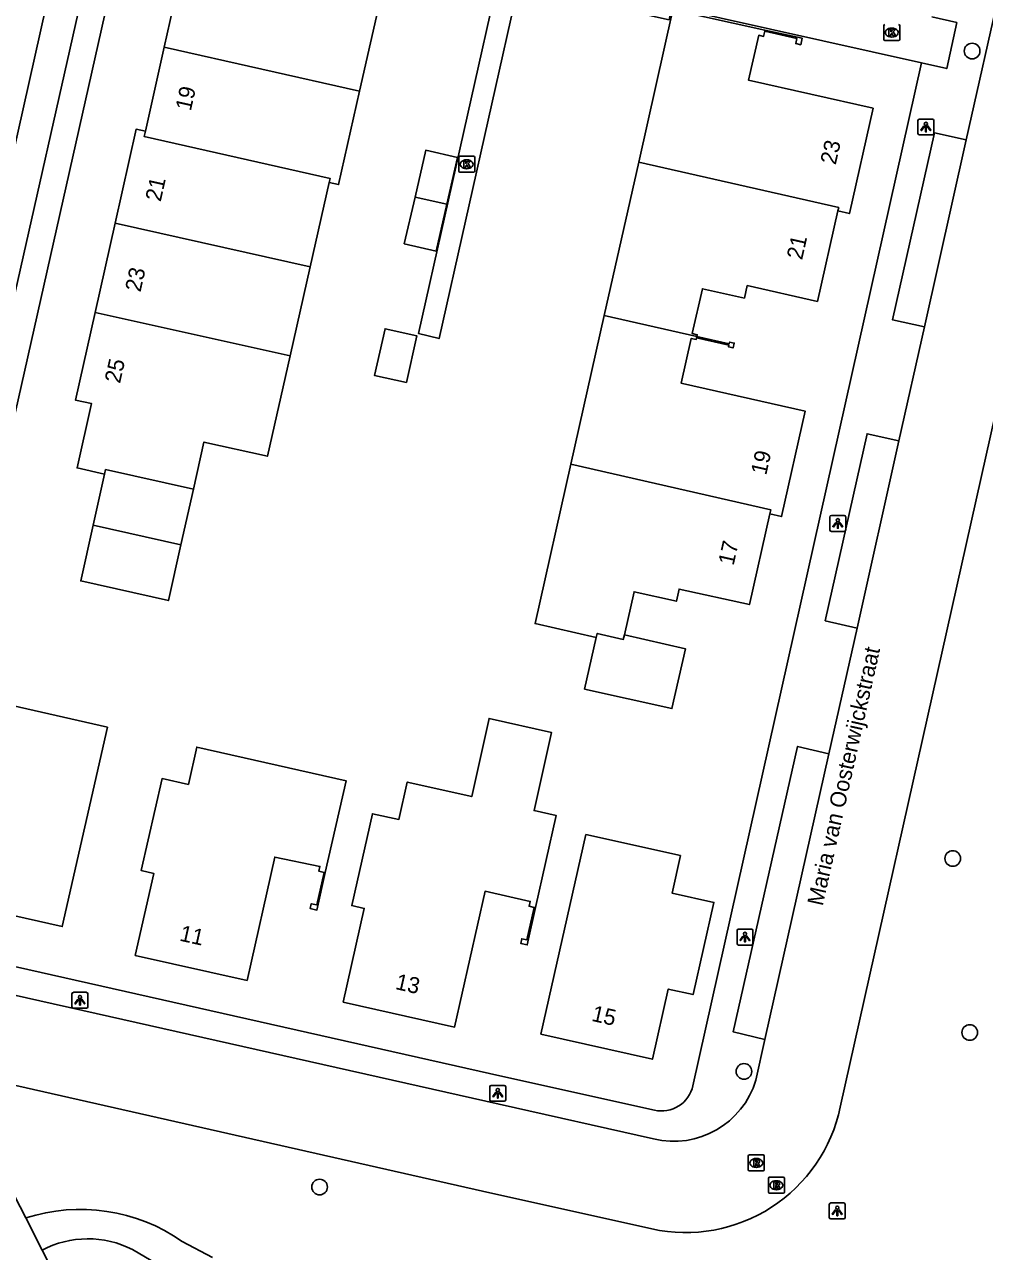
# Model space of a CAD drawing. Extents: x 161771 to 163125, y 382479 to 383177.
# Drawn here: x 162705.3 to 162765.2, y 382592.9 to 382669.5 of the extents above; entities that cross this region are included whole.
import ezdxf

# ---------------------------------------------------------------- set-up
doc = ezdxf.new("R2010")
doc.units = 0
for name, color, linetype in [('IMGEO_Boom', 7, 'Continuous'), ('IMGEO_Kolk', 7, 'Continuous'), ('IMGEO_Lichtpunt', 7, 'Continuous'), ('IMGEO_Muur', 7, 'Continuous'), ('IMGEO_Openbare_ruimte_label', 7, 'Continuous'), ('IMGEO_Pand', 7, 'Continuous'), ('IMGEO_Pand_nummerreeks', 7, 'Continuous'), ('IMGEO_Rijbaan_lokaal_open', 7, 'Continuous'), ('IMGEO_Rioolput', 7, 'Continuous'), ('IMGEO_Voetpad_gesloten', 7, 'Continuous'), ('IMGEO_Voetpad_halfverhard', 7, 'Continuous'), ('IMGEO_Voetpad_open', 7, 'Continuous')]:
    doc.layers.add(name, color=color, linetype=linetype)

msp = doc.modelspace()

# ---------------------------------------------------------------- linework, layer by layer
at = {"layer": 'IMGEO_Boom'}
for centre in [(162764.475, 382667.884), (162763.262, 382617.415), (162764.328, 382606.54), (162750.216, 382604.107), (162723.693, 382596.882)]:
    msp.add_circle(centre, 0.489, dxfattribs=at)
at = {"layer": 'IMGEO_Kolk'}
for p, q in [((162758.953, 382668.612), (162758.953, 382669.464)), ((162759.441, 382669.318), (162759.466, 382669.318)), ((162759.954, 382669.464), (162759.954, 382668.612)), ((162759.88, 382668.538), (162759.028, 382668.538)), ((162759.464, 382668.758), (162759.439, 382668.758)), ((162732.384, 382660.381), (162732.384, 382661.233)), ((162732.459, 382661.307), (162733.311, 382661.307)), ((162732.872, 382661.087), (162732.897, 382661.087)), ((162733.385, 382661.233), (162733.385, 382660.381)), ((162733.311, 382660.307), (162732.459, 382660.307)), ((162732.895, 382660.527), (162732.87, 382660.527))]:
    msp.add_line(p, q, dxfattribs=at)
for points in [[(162758.953, 382668.612), (162758.953, 382669.464)], [(162759.274, 382669.238), (162759.397, 382669.238), (162759.397, 382669.087), (162759.527, 382669.238), (162759.691, 382669.238), (162759.545, 382669.087), (162759.698, 382668.838), (162759.546, 382668.838), (162759.461, 382669.002), (162759.397, 382668.935), (162759.397, 382668.838), (162759.274, 382668.838), (162759.274, 382669.238)], [(162759.954, 382669.464), (162759.954, 382668.612)], [(162759.88, 382668.538), (162759.028, 382668.538)], [(162732.384, 382660.381), (162732.384, 382661.233)], [(162732.459, 382661.307), (162733.311, 382661.307)], [(162732.705, 382661.007), (162732.828, 382661.007), (162732.828, 382660.856), (162732.958, 382661.007), (162733.122, 382661.007), (162732.976, 382660.856), (162733.129, 382660.607), (162732.977, 382660.607), (162732.892, 382660.771), (162732.828, 382660.704), (162732.828, 382660.607), (162732.705, 382660.607), (162732.705, 382661.007)], [(162733.385, 382661.233), (162733.385, 382660.381)], [(162733.311, 382660.307), (162732.459, 382660.307)]]:
    msp.add_lwpolyline(points, dxfattribs=at)
for centre, start, end in [((162759.03, 382669.462), 91.55205, 178.44795), ((162759.03, 382669.462), 91.55205, 178.44795), ((162759.878, 382669.462), 1.55205, 88.44795), ((162759.878, 382669.462), 1.55205, 88.44795), ((162759.03, 382668.614), 181.55205, 268.44795), ((162759.03, 382668.614), 181.55205, 268.44795), ((162759.878, 382668.614), 271.55205, 358.44795), ((162759.878, 382668.614), 271.55205, 358.44795), ((162732.461, 382661.231), 91.55205, 178.44795), ((162732.461, 382661.231), 91.55205, 178.44795), ((162733.309, 382661.231), 1.55205, 88.44795), ((162733.309, 382661.231), 1.55205, 88.44795), ((162732.461, 382660.383), 181.55205, 268.44795), ((162732.461, 382660.383), 181.55205, 268.44795), ((162733.309, 382660.383), 271.55205, 358.44795), ((162733.309, 382660.383), 271.55205, 358.44795)]:
    msp.add_arc(centre, 0.0765, start, end, dxfattribs=at)
for centre, major_axis, ratio, start_param, end_param in [((162759.44, 382669.038), (-0.387, 0.002), 0.722429, 4.712389, 7.853982), ((162759.465, 382669.038), (-0.39, 0.002), 0.717154, 1.570796, 4.712389), ((162732.871, 382660.807), (-0.387, 0.002), 0.722429, 4.712389, 7.853982), ((162732.896, 382660.807), (-0.39, 0.002), 0.717154, 1.570796, 4.712389)]:
    msp.add_ellipse(centre, major_axis=major_axis, ratio=ratio, start_param=start_param, end_param=end_param, dxfattribs=at)
at = {"layer": 'IMGEO_Lichtpunt'}
for p, q in [((162761.989, 382663.632), (162761.181, 382663.632)), ((162761.989, 382663.632), (162761.181, 382663.632)), ((162761.087, 382663.537), (162761.087, 382662.73)), ((162761.087, 382663.537), (162761.087, 382662.73)), ((162762.083, 382662.73), (162762.083, 382663.537)), ((162762.083, 382662.73), (162762.083, 382663.537)), ((162761.181, 382662.636), (162761.989, 382662.636)), ((162761.181, 382662.636), (162761.989, 382662.636)), ((162755.581, 382638.759), (162755.581, 382637.952)), ((162755.581, 382638.759), (162755.581, 382637.952)), ((162756.483, 382638.854), (162755.675, 382638.854)), ((162756.483, 382638.854), (162755.675, 382638.854)), ((162756.577, 382637.952), (162756.577, 382638.759)), ((162756.577, 382637.952), (162756.577, 382638.759)), ((162755.675, 382637.858), (162756.483, 382637.858)), ((162755.675, 382637.858), (162756.483, 382637.858)), ((162749.78, 382612.906), (162749.78, 382612.099)), ((162749.78, 382612.906), (162749.78, 382612.099)), ((162750.682, 382613.001), (162749.874, 382613.001)), ((162750.682, 382613.001), (162749.874, 382613.001)), ((162750.776, 382612.099), (162750.776, 382612.906)), ((162750.776, 382612.099), (162750.776, 382612.906)), ((162749.874, 382612.005), (162750.682, 382612.005)), ((162749.874, 382612.005), (162750.682, 382612.005)), ((162708.217, 382608.956), (162708.217, 382608.149)), ((162708.217, 382608.956), (162708.217, 382608.149)), ((162709.119, 382609.051), (162708.311, 382609.051)), ((162709.119, 382609.051), (162708.311, 382609.051)), ((162709.213, 382608.149), (162709.213, 382608.956)), ((162709.213, 382608.149), (162709.213, 382608.956)), ((162708.311, 382608.055), (162709.119, 382608.055)), ((162708.311, 382608.055), (162709.119, 382608.055)), ((162734.327, 382603.143), (162734.327, 382602.336)), ((162734.327, 382603.143), (162734.327, 382602.336)), ((162735.229, 382603.238), (162734.421, 382603.238)), ((162735.229, 382603.238), (162734.421, 382603.238)), ((162735.323, 382602.336), (162735.323, 382603.143)), ((162735.323, 382602.336), (162735.323, 382603.143)), ((162734.421, 382602.242), (162735.229, 382602.242)), ((162734.421, 382602.242), (162735.229, 382602.242)), ((162755.548, 382595.792), (162755.548, 382594.985)), ((162755.548, 382595.792), (162755.548, 382594.985)), ((162756.45, 382595.887), (162755.642, 382595.887)), ((162756.45, 382595.887), (162755.642, 382595.887)), ((162756.544, 382594.985), (162756.544, 382595.792)), ((162756.544, 382594.985), (162756.544, 382595.792)), ((162755.642, 382594.891), (162756.45, 382594.891)), ((162755.642, 382594.891), (162756.45, 382594.891))]:
    msp.add_line(p, q, dxfattribs=at)
for points in [[(162761.461, 382663.201), (162761.5, 382663.173), (162761.312, 382662.911), (162761.274, 382662.938), (162761.461, 382663.201)], [(162761.563, 382663.153), (162761.61, 382663.153), (162761.61, 382662.831), (162761.563, 382662.831), (162761.563, 382663.153)], [(162761.673, 382663.173), (162761.711, 382663.2), (162761.898, 382662.938), (162761.859, 382662.91), (162761.673, 382663.173)], [(162755.955, 382638.423), (162755.994, 382638.395), (162755.806, 382638.133), (162755.768, 382638.16), (162755.955, 382638.423)], [(162756.057, 382638.375), (162756.104, 382638.375), (162756.104, 382638.053), (162756.057, 382638.053), (162756.057, 382638.375)], [(162756.167, 382638.395), (162756.205, 382638.422), (162756.392, 382638.16), (162756.353, 382638.132), (162756.167, 382638.395)], [(162750.154, 382612.57), (162750.193, 382612.542), (162750.005, 382612.28), (162749.967, 382612.307), (162750.154, 382612.57)], [(162750.256, 382612.522), (162750.303, 382612.522), (162750.303, 382612.2), (162750.256, 382612.2), (162750.256, 382612.522)], [(162750.366, 382612.542), (162750.404, 382612.569), (162750.591, 382612.307), (162750.552, 382612.279), (162750.366, 382612.542)], [(162708.591, 382608.62), (162708.63, 382608.592), (162708.442, 382608.33), (162708.404, 382608.357), (162708.591, 382608.62)], [(162708.693, 382608.572), (162708.74, 382608.572), (162708.74, 382608.25), (162708.693, 382608.25), (162708.693, 382608.572)], [(162708.803, 382608.592), (162708.841, 382608.619), (162709.028, 382608.357), (162708.989, 382608.329), (162708.803, 382608.592)], [(162734.701, 382602.807), (162734.74, 382602.779), (162734.552, 382602.517), (162734.514, 382602.544), (162734.701, 382602.807)], [(162734.803, 382602.759), (162734.85, 382602.759), (162734.85, 382602.437), (162734.803, 382602.437), (162734.803, 382602.759)], [(162734.913, 382602.779), (162734.951, 382602.806), (162735.138, 382602.544), (162735.099, 382602.516), (162734.913, 382602.779)], [(162755.922, 382595.456), (162755.961, 382595.428), (162755.773, 382595.166), (162755.735, 382595.193), (162755.922, 382595.456)], [(162756.024, 382595.408), (162756.071, 382595.408), (162756.071, 382595.086), (162756.024, 382595.086), (162756.024, 382595.408)], [(162756.134, 382595.428), (162756.172, 382595.455), (162756.359, 382595.193), (162756.32, 382595.165), (162756.134, 382595.428)]]:
    msp.add_lwpolyline(points, dxfattribs=at)
for centre in [(162761.586, 382663.335), (162756.08, 382638.557), (162750.279, 382612.704), (162708.716, 382608.754), (162734.826, 382602.941), (162756.047, 382595.59)]:
    msp.add_circle(centre, 0.0994, dxfattribs=at)
for centre, start, end in [((162761.181, 382663.537), 90, 180), ((162761.181, 382663.537), 90, 180), ((162761.989, 382663.537), 0, 90), ((162761.989, 382663.537), 0, 90), ((162761.181, 382662.73), 180, 270), ((162761.181, 382662.73), 180, 270), ((162761.989, 382662.73), 270, 0), ((162761.989, 382662.73), 270, 360), ((162755.675, 382638.759), 90, 180), ((162755.675, 382638.759), 90, 180), ((162756.483, 382638.759), 0, 90), ((162756.483, 382638.759), 0, 90), ((162755.675, 382637.952), 180, 270), ((162755.675, 382637.952), 180, 270), ((162756.483, 382637.952), 270, 0), ((162756.483, 382637.952), 270, 360), ((162749.874, 382612.906), 90, 180), ((162749.874, 382612.906), 90, 180), ((162750.682, 382612.906), 0, 90), ((162750.682, 382612.906), 0, 90), ((162749.874, 382612.099), 180, 270), ((162749.874, 382612.099), 180, 270), ((162750.682, 382612.099), 270, 0), ((162750.682, 382612.099), 270, 360), ((162708.311, 382608.956), 90, 180), ((162708.311, 382608.956), 90, 180), ((162709.119, 382608.956), 0, 90), ((162709.119, 382608.956), 0, 90), ((162708.311, 382608.149), 180, 270), ((162708.311, 382608.149), 180, 270), ((162709.119, 382608.149), 270, 0), ((162709.119, 382608.149), 270, 360), ((162734.421, 382603.143), 90, 180), ((162734.421, 382603.143), 90, 180), ((162735.229, 382603.143), 0, 90), ((162735.229, 382603.143), 0, 90), ((162734.421, 382602.336), 180, 270), ((162734.421, 382602.336), 180, 270), ((162735.229, 382602.336), 270, 0), ((162735.229, 382602.336), 270, 360), ((162755.642, 382595.792), 90, 180), ((162755.642, 382595.792), 90, 180), ((162756.45, 382595.792), 0, 90), ((162756.45, 382595.792), 0, 90), ((162755.642, 382594.985), 180, 270), ((162755.642, 382594.985), 180, 270), ((162756.45, 382594.985), 270, 0), ((162756.45, 382594.985), 270, 360)]:
    msp.add_arc(centre, 0.0946, start, end, dxfattribs=at)
at = {"layer": 'IMGEO_Muur'}
for points in [[(162751.511, 382669.119), (162753.518, 382668.669), (162753.446, 382668.347), (162753.768, 382668.275), (162753.859, 382668.685), (162751.529, 382669.197)], [(162747.252, 382649.963), (162749.271, 382649.506), (162749.247, 382649.398), (162749.538, 382649.332), (162749.607, 382649.625), (162749.313, 382649.692), (162749.288, 382649.584), (162747.27, 382650.041)], [(162724.047, 382616.532), (162723.52, 382614.195), (162723.109, 382614.281), (162723.172, 382614.585), (162723.509, 382614.512), (162723.969, 382616.548)], [(162737.191, 382614.343), (162736.672, 382612.016), (162736.262, 382612.109), (162736.329, 382612.404), (162736.651, 382612.332), (162737.107, 382614.362)]]:
    msp.add_lwpolyline(points, dxfattribs=at)
at = {"layer": 'IMGEO_Pand'}
for points in [[(162722.433, 382675.678), (162722.361, 382675.356), (162722.663, 382675.288), (162722.031, 382672.482), (162715.298, 382673.977), (162713.982, 382668.114)], [(162726.19, 382665.375), (162728.238, 382674.461), (162722.451, 382675.758)], [(162751.529, 382669.197), (162745.778, 382670.461), (162743.641, 382660.947)], [(162756.087, 382657.896), (162756.81, 382657.722), (162758.286, 382664.309), (162750.506, 382666.052), (162751.137, 382668.865), (162751.439, 382668.797), (162751.511, 382669.119)], [(162751.529, 382669.197), (162751.511, 382669.119)], [(162713.982, 382668.114), (162712.806, 382662.875)], [(162726.19, 382665.375), (162713.982, 382668.114)], [(162724.289, 382659.671), (162724.874, 382659.535), (162726.19, 382665.375)], [(162712.806, 382662.875), (162712.22, 382662.993), (162710.905, 382657.118)], [(162712.806, 382662.875), (162712.729, 382662.536), (162724.344, 382659.924), (162724.289, 382659.671)], [(162731.638, 382658.303), (162732.306, 382661.226), (162730.327, 382661.678), (162729.657, 382658.758)], [(162743.641, 382660.947), (162741.487, 382651.358)], [(162756.087, 382657.896), (162756.134, 382658.103), (162743.641, 382660.947)], [(162723.1, 382654.391), (162724.289, 382659.671)], [(162729.657, 382658.758), (162728.987, 382655.838), (162730.969, 382655.373), (162731.638, 382658.303)], [(162729.657, 382658.758), (162731.638, 382658.303)], [(162747.27, 382650.041), (162747.294, 382650.148), (162746.982, 382650.219), (162747.618, 382653.028), (162750.245, 382652.443), (162750.42, 382653.22), (162754.806, 382652.236), (162756.087, 382657.896)], [(162710.905, 382657.118), (162709.658, 382651.548)], [(162723.1, 382654.391), (162710.905, 382657.118)], [(162721.845, 382648.822), (162723.1, 382654.391)], [(162710.249, 382641.439), (162708.534, 382641.824), (162709.437, 382645.843), (162708.431, 382646.07), (162709.658, 382651.548)], [(162709.658, 382651.548), (162721.845, 382648.822)], [(162741.487, 382651.358), (162739.397, 382642.054)], [(162741.487, 382651.358), (162747.27, 382650.041)], [(162729.113, 382647.166), (162727.118, 382647.61), (162727.782, 382650.53), (162729.774, 382650.082), (162729.113, 382647.166)], [(162751.841, 382638.947), (162752.564, 382638.784), (162754.048, 382645.369), (162746.365, 382647.108), (162746.282, 382647.127), (162746.916, 382649.926), (162747.228, 382649.856), (162747.252, 382649.963)], [(162747.252, 382649.963), (162747.27, 382650.041)], [(162721.845, 382648.822), (162720.433, 382642.553), (162716.467, 382643.443), (162715.805, 382640.494)], [(162709.54, 382638.245), (162710.249, 382641.439)], [(162715.805, 382640.494), (162710.313, 382641.728), (162710.249, 382641.439)], [(162739.397, 382642.054), (162737.161, 382632.097), (162740.985, 382631.226)], [(162751.841, 382638.947), (162751.9, 382639.207), (162739.397, 382642.054)], [(162715.805, 382640.494), (162715.026, 382637.026)], [(162742.738, 382631.389), (162743.345, 382634.09), (162745.995, 382633.494), (162746.164, 382634.255), (162750.555, 382633.29), (162751.841, 382638.947)], [(162715.026, 382637.026), (162714.24, 382633.531), (162708.766, 382634.761), (162709.54, 382638.245)], [(162709.54, 382638.245), (162715.026, 382637.026)], [(162742.738, 382631.389), (162742.675, 382631.109), (162741.043, 382631.481), (162740.985, 382631.226)], [(162740.985, 382631.226), (162740.252, 382628.003), (162745.716, 382626.783), (162746.559, 382630.529), (162742.738, 382631.389)], [(162710.432, 382625.633), (162707.605, 382613.165), (162700.638, 382614.728), (162701.626, 382619.12), (162700.067, 382619.47), (162701.344, 382625.235), (162703.961, 382624.656), (162704.476, 382626.979), (162710.432, 382625.633)], [(162737.191, 382614.343), (162738.476, 382620.107), (162737.101, 382620.415), (162738.19, 382625.285), (162734.289, 382626.167), (162733.197, 382621.288), (162729.167, 382622.189), (162728.648, 382619.862), (162726.997, 382620.217), (162725.699, 382614.472), (162726.48, 382614.297), (162725.175, 382608.443), (162732.129, 382606.882), (162734.035, 382615.37), (162736.853, 382614.737), (162736.785, 382614.434), (162737.107, 382614.362)], [(162723.969, 382616.548), (162723.648, 382616.615), (162723.711, 382616.919), (162720.893, 382617.509), (162719.157, 382609.798), (162712.172, 382611.359), (162713.327, 382616.48), (162712.547, 382616.656), (162713.846, 382622.412), (162715.489, 382622.041), (162716.016, 382624.377), (162725.345, 382622.279), (162724.047, 382616.532)], [(162746.245, 382617.6), (162745.717, 382615.259), (162748.334, 382614.669), (162747.036, 382608.914), (162745.48, 382609.25), (162744.49, 382604.868), (162737.525, 382606.443), (162740.34, 382618.912), (162746.245, 382617.6)], [(162723.969, 382616.548), (162724.047, 382616.532)], [(162737.107, 382614.362), (162737.191, 382614.343)]]:
    msp.add_lwpolyline(points, dxfattribs=at)
at = {"layer": 'IMGEO_Rijbaan_lokaal_open'}
for points in [[(162702.006, 382650.214), (162707.299, 382673.793)], [(162764.104, 382662.327), (162766.28, 382672.057), (162766.545, 382673.234)], [(162736.11, 382671.935), (162745.534, 382669.838), (162745.71, 382670.631), (162761.303, 382667.139)], [(162761.948, 382670.012), (162763.517, 382669.659), (162762.893, 382666.783), (162761.303, 382667.139)], [(162756.236, 382601.873), (162770.183, 382664.214)], [(162764.104, 382662.327), (162761.49, 382650.637)], [(162759.896, 382643.513), (162761.49, 382650.637)], [(162759.896, 382643.513), (162757.281, 382631.82)], [(162755.524, 382623.961), (162757.281, 382631.82)], [(162755.524, 382623.961), (162751.529, 382606.101)], [(162698.683, 382610.206), (162734.913, 382602.051), (162744.564, 382599.889)], [(162750.958, 382603.561), (162751.529, 382606.101)], [(162702.016, 382603.824), (162733.879, 382596.633), (162744.459, 382594.266)]]:
    msp.add_lwpolyline(points, dxfattribs=at)
for centre, radius, start, end in [((162745.821, 382605.103), 5.363, 256.44407, 343.29243), ((162746.568, 382603.921), 9.883, 257.67847, 348.03999)]:
    msp.add_arc(centre, radius, start, end, dxfattribs=at)
at = {"layer": 'IMGEO_Rioolput'}
for p, q in [((162750.485, 382597.964), (162750.485, 382598.816)), ((162750.56, 382598.89), (162751.412, 382598.89)), ((162750.973, 382598.67), (162750.998, 382598.67)), ((162751.486, 382598.816), (162751.486, 382597.964)), ((162751.412, 382597.89), (162750.56, 382597.89)), ((162750.996, 382598.11), (162750.971, 382598.11)), ((162751.74, 382596.571), (162751.74, 382597.423)), ((162751.815, 382597.497), (162752.667, 382597.497)), ((162752.228, 382597.277), (162752.253, 382597.277)), ((162752.741, 382597.423), (162752.741, 382596.571)), ((162752.667, 382596.497), (162751.815, 382596.497)), ((162752.251, 382596.717), (162752.226, 382596.717))]:
    msp.add_line(p, q, dxfattribs=at)
for points in [[(162750.485, 382597.964), (162750.485, 382598.816)], [(162750.56, 382598.89), (162751.412, 382598.89)], [(162751.074, 382598.588), (162750.822, 382598.59), (162750.822, 382598.19)], [(162751, 382598.509), (162750.946, 382598.509), (162750.946, 382598.428)], [(162751.486, 382598.816), (162751.486, 382597.964)], [(162751.412, 382597.89), (162750.56, 382597.89)], [(162750.822, 382598.19), (162750.946, 382598.19), (162750.946, 382598.352), (162750.957, 382598.352)], [(162750.946, 382598.428), (162750.998, 382598.428)], [(162751.004, 382598.323), (162751.075, 382598.19), (162751.215, 382598.19), (162751.15, 382598.316)], [(162751.74, 382596.571), (162751.74, 382597.423)], [(162751.815, 382597.497), (162752.667, 382597.497)], [(162752.329, 382597.195), (162752.077, 382597.197), (162752.077, 382596.797)], [(162752.077, 382596.797), (162752.201, 382596.797), (162752.201, 382596.959), (162752.212, 382596.959)], [(162752.255, 382597.116), (162752.201, 382597.116), (162752.201, 382597.035)], [(162752.201, 382597.035), (162752.253, 382597.035)], [(162752.259, 382596.93), (162752.33, 382596.797), (162752.47, 382596.797), (162752.405, 382596.923)], [(162752.741, 382597.423), (162752.741, 382596.571)], [(162752.667, 382596.497), (162751.815, 382596.497)]]:
    msp.add_lwpolyline(points, dxfattribs=at)
for centre, radius, start, end in [((162750.562, 382598.814), 0.0765, 91.55205, 178.44795), ((162750.562, 382598.814), 0.0765, 91.55205, 178.44795), ((162751.006, 382598.413), 0.0964, 77.00612, 93.18647), ((162751.02, 382598.47), 0.0378, 276.66336, 79.67722), ((162751.073, 382598.478), 0.109, 350.36119, 89.41601), ((162751.071, 382598.478), 0.112, 277.58423, 350.98172), ((162751.41, 382598.814), 0.0765, 1.55205, 88.44795), ((162751.41, 382598.814), 0.0765, 1.55205, 88.44795), ((162750.562, 382597.966), 0.0765, 181.55205, 268.44795), ((162750.562, 382597.966), 0.0765, 181.55205, 268.44795), ((162750.956, 382598.299), 0.0533, 26.02933, 88.69889), ((162750.982, 382598.617), 0.19, 274.7715, 282.96867), ((162751.055, 382598.263), 0.108, 29.51342, 73.79051), ((162751.41, 382597.966), 0.0765, 271.55205, 358.44795), ((162751.41, 382597.966), 0.0765, 271.55205, 358.44795), ((162751.817, 382597.421), 0.0765, 91.55205, 178.44795), ((162751.817, 382597.421), 0.0765, 91.55205, 178.44795), ((162752.211, 382596.906), 0.0533, 26.02933, 88.69889), ((162752.237, 382597.224), 0.19, 274.7715, 282.96867), ((162752.261, 382597.02), 0.0964, 77.00612, 93.18647), ((162752.275, 382597.077), 0.0378, 276.66336, 79.67722), ((162752.328, 382597.085), 0.109, 350.36119, 89.41601), ((162752.326, 382597.085), 0.112, 277.58423, 350.98172), ((162752.31, 382596.87), 0.108, 29.51342, 73.79051), ((162752.665, 382597.421), 0.0765, 1.55205, 88.44795), ((162752.665, 382597.421), 0.0765, 1.55205, 88.44795), ((162751.817, 382596.573), 0.0765, 181.55205, 268.44795), ((162751.817, 382596.573), 0.0765, 181.55205, 268.44795), ((162752.665, 382596.573), 0.0765, 271.55205, 358.44795), ((162752.665, 382596.573), 0.0765, 271.55205, 358.44795)]:
    msp.add_arc(centre, radius, start, end, dxfattribs=at)
for centre, major_axis, ratio, start_param, end_param in [((162750.972, 382598.39), (-0.387, 0.002), 0.722429, 4.712389, 7.853982), ((162750.997, 382598.39), (-0.39, 0.002), 0.717154, 1.570796, 4.712389), ((162752.227, 382596.997), (-0.387, 0.002), 0.722429, 4.712389, 7.853982), ((162752.252, 382596.997), (-0.39, 0.002), 0.717154, 1.570796, 4.712389)]:
    msp.add_ellipse(centre, major_axis=major_axis, ratio=ratio, start_param=start_param, end_param=end_param, dxfattribs=at)
at = {"layer": 'IMGEO_Voetpad_gesloten'}
for points in [[(162704.535, 382596.297), (162704.615, 382596.339), (162705.324, 382594.947)], [(162706.343, 382592.943), (162705.324, 382594.947)], [(162706.343, 382592.943), (162717.303, 382571.402)]]:
    msp.add_lwpolyline(points, dxfattribs=at)
at = {"layer": 'IMGEO_Voetpad_halfverhard'}
for points in [[(162715.102, 382593.478), (162716.997, 382592.474)], [(162715.289, 382591.041), (162711.999, 382592.971)]]:
    msp.add_lwpolyline(points, dxfattribs=at)
for centre, radius, start, end in [((162708.739, 382584.399), 11.087, 54.9745, 107.93761), ((162709.198, 382587.479), 6.165, 62.97723, 117.59005)]:
    msp.add_arc(centre, radius, start, end, dxfattribs=at)
at = {"layer": 'IMGEO_Voetpad_open'}
for points in [[(162698.037, 382615.869), (162712.056, 382678.166)], [(162707.299, 382673.793), (162709.286, 382673.345), (162703.97, 382649.758), (162702.006, 382650.214)], [(162734.809, 382672.239), (162729.877, 382650.221), (162731.157, 382649.911), (162736.11, 382671.935)], [(162761.303, 382667.139), (162747.018, 382603.214)], [(162761.49, 382650.637), (162759.508, 382651.082), (162762.121, 382662.765), (162764.104, 382662.327)], [(162757.281, 382631.82), (162755.297, 382632.275), (162757.912, 382643.958), (162759.896, 382643.513)], [(162751.529, 382606.101), (162749.548, 382606.573), (162753.562, 382624.423), (162755.524, 382623.961)], [(162744.618, 382601.689), (162735.148, 382603.794), (162699.324, 382611.848)]]:
    msp.add_lwpolyline(points, dxfattribs=at)
msp.add_arc((162745.068, 382603.632), 1.995, 256.96883, 347.89629, dxfattribs=at)

# ---------------------------------------------------------------- texts
at = {"layer": 'IMGEO_Openbare_ruimte_label'}
msp.add_text('Maria van Oosterwijckstraat', height=1, rotation=77.40905, dxfattribs=at).set_placement((162755.134, 382614.408))
at = {"layer": 'IMGEO_Pand_nummerreeks'}
for s, rotation, p in [('19', 77.3493, (162715.642, 382664.097)), ('23', 77.37222, (162755.947, 382660.731)), ('21', 77.37795, (162713.76, 382658.427)), ('21', 77.24617, (162753.845, 382654.785)), ('23', 77.38368, (162712.495, 382652.776)), ('25', 77.37222, (162711.216, 382647.067)), ('19', 77.29774, (162751.602, 382641.334)), ('17', 77.1946, (162749.562, 382635.687)), ('11', 347.40066, (162714.89, 382612.289)), ('13', 347.34909, (162728.378, 382609.262)), ('15', 347.25742, (162740.641, 382607.276))]:
    msp.add_text(s, height=1, rotation=rotation, dxfattribs=at).set_placement(p)

doc.saveas('drawing.dxf')
